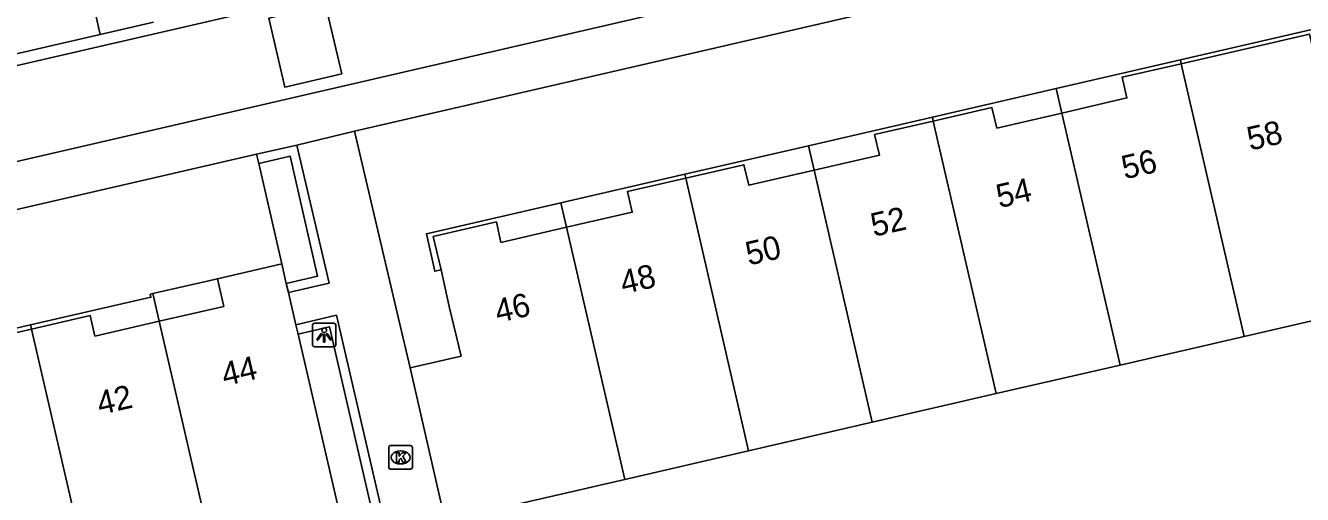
# Model space of a CAD drawing. Extents: x 156414 to 157775, y 382335 to 383765.
# Drawn here: x 157200.5 to 157254.8, y 383356.7 to 383376.7 of the extents above; entities that cross this region are included whole.
import ezdxf

# ---------------------------------------------------------------- set-up
doc = ezdxf.new("R2010")
doc.units = 0
for name, color, linetype in [('IMGEO_Groenvoorziening', 7, 'Continuous'), ('IMGEO_Kolk', 7, 'Continuous'), ('IMGEO_Lichtpunt', 7, 'Continuous'), ('IMGEO_Muur', 7, 'Continuous'), ('IMGEO_Pand', 7, 'Continuous'), ('IMGEO_Pand_nummerreeks', 7, 'Continuous'), ('IMGEO_Pand_overbouw', 7, 'Continuous'), ('IMGEO_Rijbaan_lokaal_gesloten', 7, 'Continuous'), ('IMGEO_Rijbaan_lokaal_open', 7, 'Continuous'), ('IMGEO_Voetpad_open', 7, 'Continuous')]:
    doc.layers.add(name, color=color, linetype=linetype)

msp = doc.modelspace()

# ---------------------------------------------------------------- linework, layer by layer
at = {"layer": 'IMGEO_Groenvoorziening'}
msp.add_lwpolyline([(157211.411, 383366.55), (157210.435, 383370.818)], dxfattribs=at)
at = {"layer": 'IMGEO_Kolk'}
for p, q in [((157215.961, 383357.893), (157215.961, 383358.745)), ((157216.036, 383358.819), (157216.888, 383358.819)), ((157216.449, 383358.599), (157216.474, 383358.599)), ((157216.962, 383358.745), (157216.962, 383357.893)), ((157216.472, 383358.039), (157216.447, 383358.039)), ((157216.888, 383357.819), (157216.036, 383357.819))]:
    msp.add_line(p, q, dxfattribs=at)
for points in [[(157215.961, 383357.893), (157215.961, 383358.745)], [(157216.036, 383358.819), (157216.888, 383358.819)], [(157216.962, 383358.745), (157216.962, 383357.893)], [(157216.282, 383358.519), (157216.405, 383358.519), (157216.405, 383358.368), (157216.535, 383358.519), (157216.699, 383358.519), (157216.553, 383358.368), (157216.706, 383358.119), (157216.554, 383358.119), (157216.469, 383358.283), (157216.405, 383358.216), (157216.405, 383358.119), (157216.282, 383358.119), (157216.282, 383358.519)], [(157216.888, 383357.819), (157216.036, 383357.819)]]:
    msp.add_lwpolyline(points, dxfattribs=at)
for centre, start, end in [((157216.038, 383358.743), 91.552, 178.448), ((157216.038, 383358.743), 91.552, 178.448), ((157216.886, 383358.743), 1.552, 88.448), ((157216.886, 383358.743), 1.552, 88.448), ((157216.038, 383357.895), 181.552, 268.448), ((157216.038, 383357.895), 181.552, 268.448), ((157216.886, 383357.895), 271.552, 358.448), ((157216.886, 383357.895), 271.552, 358.448)]:
    msp.add_arc(centre, 0.0765, start, end, dxfattribs=at)
for centre, major_axis, ratio, start_param, end_param in [((157216.448, 383358.319), (-0.387, 0.002), 0.722429, 4.712389, 7.853982), ((157216.473, 383358.319), (-0.39, 0.002), 0.717154, 1.570796, 4.712389)]:
    msp.add_ellipse(centre, major_axis=major_axis, ratio=ratio, start_param=start_param, end_param=end_param, dxfattribs=at)
at = {"layer": 'IMGEO_Lichtpunt'}
for p, q in [((157213.62, 383364.02), (157212.812, 383364.02)), ((157213.62, 383364.02), (157212.812, 383364.02)), ((157212.718, 383363.925), (157212.718, 383363.118)), ((157212.718, 383363.925), (157212.718, 383363.118)), ((157213.714, 383363.118), (157213.714, 383363.925)), ((157213.714, 383363.118), (157213.714, 383363.925)), ((157212.812, 383363.024), (157213.62, 383363.024)), ((157212.812, 383363.024), (157213.62, 383363.024))]:
    msp.add_line(p, q, dxfattribs=at)
for points in [[(157213.092, 383363.589), (157213.131, 383363.561), (157212.943, 383363.299), (157212.905, 383363.326), (157213.092, 383363.589)], [(157213.194, 383363.541), (157213.241, 383363.541), (157213.241, 383363.219), (157213.194, 383363.219), (157213.194, 383363.541)], [(157213.304, 383363.561), (157213.342, 383363.588), (157213.529, 383363.326), (157213.49, 383363.298), (157213.304, 383363.561)]]:
    msp.add_lwpolyline(points, dxfattribs=at)
msp.add_circle((157213.217, 383363.723), 0.0994, dxfattribs=at)
for centre, start, end in [((157212.812, 383363.925), 90, 180), ((157212.812, 383363.925), 90, 180), ((157213.62, 383363.925), 0, 90), ((157213.62, 383363.925), 0, 90), ((157212.812, 383363.118), 180, 270), ((157212.812, 383363.118), 180, 270), ((157213.62, 383363.118), 270, 0), ((157213.62, 383363.118), 270, 360)]:
    msp.add_arc(centre, 0.0946, start, end, dxfattribs=at)
at = {"layer": 'IMGEO_Muur'}
for points in [[(157210.346, 383371.208), (157212.052, 383371.595)], [(157212.052, 383371.595), (157213.422, 383365.722), (157211.695, 383365.337)], [(157210.346, 383371.208), (157210.435, 383370.818)], [(157210.435, 383370.818), (157211.769, 383371.133), (157212.937, 383366.019), (157211.607, 383365.715)], [(157212.015, 383363.954), (157213.736, 383364.362), (157218.14, 383345.333), (157216.411, 383344.912)], [(157212.106, 383363.561), (157213.435, 383363.873), (157217.648, 383345.628), (157216.333, 383345.321)]]:
    msp.add_lwpolyline(points, dxfattribs=at)
at = {"layer": 'IMGEO_Pand'}
for points in [[(157259.137, 383371.897), (157256.258, 383371.229), (157255.407, 383374.888), (157255.075, 383376.316), (157249.63, 383375.059)], [(157249.63, 383375.059), (157247.119, 383374.48), (157247.321, 383373.603), (157244.561, 383372.962)], [(157249.63, 383375.059), (157252.306, 383363.464)], [(157239.095, 383372.617), (157241.587, 383373.191), (157241.8, 383372.321), (157244.561, 383372.962)], [(157244.561, 383372.962), (157247.034, 383362.245)], [(157239.095, 383372.617), (157236.604, 383372.043), (157236.806, 383371.166), (157234.033, 383370.527)], [(157241.769, 383361.029), (157239.095, 383372.617)], [(157234.033, 383370.527), (157231.26, 383369.888), (157231.05, 383370.763), (157228.575, 383370.193)], [(157236.505, 383359.812), (157234.033, 383370.527)], [(157228.575, 383370.193), (157226.1, 383369.623), (157226.302, 383368.746), (157223.514, 383368.103)], [(157228.575, 383370.193), (157231.25, 383358.598)], [(157223.514, 383368.103), (157220.727, 383367.46), (157220.534, 383368.335), (157217.852, 383367.713), (157218.181, 383366.295), (157218.531, 383364.73), (157219.03, 383362.629), (157216.866, 383362.129)], [(157225.988, 383357.382), (157223.514, 383368.103)], [(157211.411, 383366.55), (157208.677, 383365.917), (157208.948, 383364.737), (157206.21, 383364.106)], [(157211.607, 383365.715), (157211.411, 383366.55)], [(157211.607, 383365.715), (157211.695, 383365.337)], [(157211.695, 383365.337), (157212.015, 383363.954)], [(157260.639, 383365.389), (157252.306, 383363.464)], [(157206.21, 383364.106), (157203.472, 383363.475), (157203.276, 383364.347), (157200.784, 383363.773)], [(157208.233, 383355.34), (157206.21, 383364.106)], [(157200.784, 383363.773), (157198.292, 383363.199), (157198.494, 383362.322), (157195.731, 383361.68)], [(157203.008, 383354.131), (157200.784, 383363.773)], [(157212.015, 383363.954), (157212.106, 383363.561)], [(157214.163, 383354.67), (157212.106, 383363.561)], [(157252.306, 383363.464), (157247.034, 383362.245)], [(157218.351, 383355.617), (157216.866, 383362.129)], [(157247.034, 383362.245), (157241.769, 383361.029)], [(157241.769, 383361.029), (157236.505, 383359.812)], [(157236.505, 383359.812), (157231.25, 383358.598)], [(157231.25, 383358.598), (157225.988, 383357.382)], [(157225.988, 383357.382), (157218.351, 383355.617)]]:
    msp.add_lwpolyline(points, dxfattribs=at)
at = {"layer": 'IMGEO_Pand_overbouw'}
for points in [[(157249.593, 383375.218), (157249.63, 383375.059), (157255.075, 383376.316), (157255.407, 383374.888), (157255.688, 383374.955), (157255.309, 383376.537)], [(157249.63, 383375.059), (157249.593, 383375.218), (157244.321, 383374.001), (157244.561, 383372.962), (157247.321, 383373.603), (157247.119, 383374.48)], [(157244.561, 383372.962), (157244.321, 383374.001), (157239.056, 383372.786), (157239.095, 383372.617), (157241.587, 383373.191), (157241.8, 383372.321)], [(157239.095, 383372.617), (157239.056, 383372.786), (157233.792, 383371.571), (157234.033, 383370.527), (157236.806, 383371.166), (157236.604, 383372.043)], [(157234.033, 383370.527), (157233.792, 383371.571), (157228.537, 383370.358), (157228.575, 383370.193), (157231.05, 383370.763), (157231.26, 383369.888)], [(157228.575, 383370.193), (157228.537, 383370.358), (157223.274, 383369.144), (157223.514, 383368.103), (157226.302, 383368.746), (157226.1, 383369.623)], [(157223.514, 383368.103), (157223.274, 383369.144), (157217.56, 383367.825), (157217.916, 383366.235), (157218.181, 383366.295), (157217.852, 383367.713), (157220.534, 383368.335), (157220.727, 383367.46)], [(157205.938, 383365.284), (157206.21, 383364.106), (157208.948, 383364.737), (157208.677, 383365.917)], [(157206.21, 383364.106), (157205.938, 383365.284), (157205.825, 383365.258), (157205.854, 383365.131), (157200.743, 383363.951), (157200.784, 383363.773), (157203.276, 383364.347), (157203.472, 383363.475)], [(157200.784, 383363.773), (157200.743, 383363.951), (157195.487, 383362.737), (157195.731, 383361.68), (157198.494, 383362.322), (157198.292, 383363.199)]]:
    msp.add_lwpolyline(points, close=True, dxfattribs=at)
at = {"layer": 'IMGEO_Rijbaan_lokaal_gesloten'}
for points in [[(157287.209, 383395.194), (157285.111, 383394.604), (157208.892, 383376.992), (157145.577, 383362.381), (157126.625, 383358.025), (157101.442, 383352.173), (157089.539, 383349.418), (157077.044, 383346.715)], [(157078.182, 383342.503), (157078.747, 383342.641), (157088.163, 383345.003), (157285.174, 383390.571), (157285.976, 383390.748)]]:
    msp.add_lwpolyline(points, dxfattribs=at)
at = {"layer": 'IMGEO_Rijbaan_lokaal_open'}
for points in [[(157213.963, 383374.633), (157211.544, 383374.066), (157210.858, 383376.994), (157213.277, 383377.561), (157213.963, 383374.633)], [(157203.697, 383376.306), (157205.96, 383376.828)], [(157203.697, 383376.306), (157199.013, 383375.225)]]:
    msp.add_lwpolyline(points, dxfattribs=at)
at = {"layer": 'IMGEO_Voetpad_open'}
for points in [[(157214.508, 383372.192), (157286.414, 383388.801)], [(157199.013, 383375.225), (157197.977, 383379.696), (157202.696, 383380.783), (157203.697, 383376.306)], [(157212.052, 383371.595), (157214.508, 383372.192)], [(157216.866, 383362.129), (157216.374, 383364.227), (157214.508, 383372.192)], [(157146.848, 383356.544), (157210.346, 383371.208)]]:
    msp.add_lwpolyline(points, dxfattribs=at)

# ---------------------------------------------------------------- texts
at = {"layer": 'IMGEO_Pand_nummerreeks'}
for s, rotation, p in [('58', 12.9156, (157252.553, 383371.359)), ('56', 12.9156, (157247.224, 383370.137)), ('54', 12.9156, (157241.898, 383368.916)), ('52', 12.9156, (157236.567, 383367.693)), ('50', 12.9156, (157231.25, 383366.474)), ('48', 12.9156, (157225.925, 383365.253)), ('46', 12.9156, (157220.596, 383364.031)), ('44', 13.0462, (157208.988, 383361.343)), ('42', 13.0462, (157203.691, 383360.116))]:
    msp.add_text(s, height=1, rotation=rotation, dxfattribs=at).set_placement(p)

doc.saveas('drawing.dxf')
